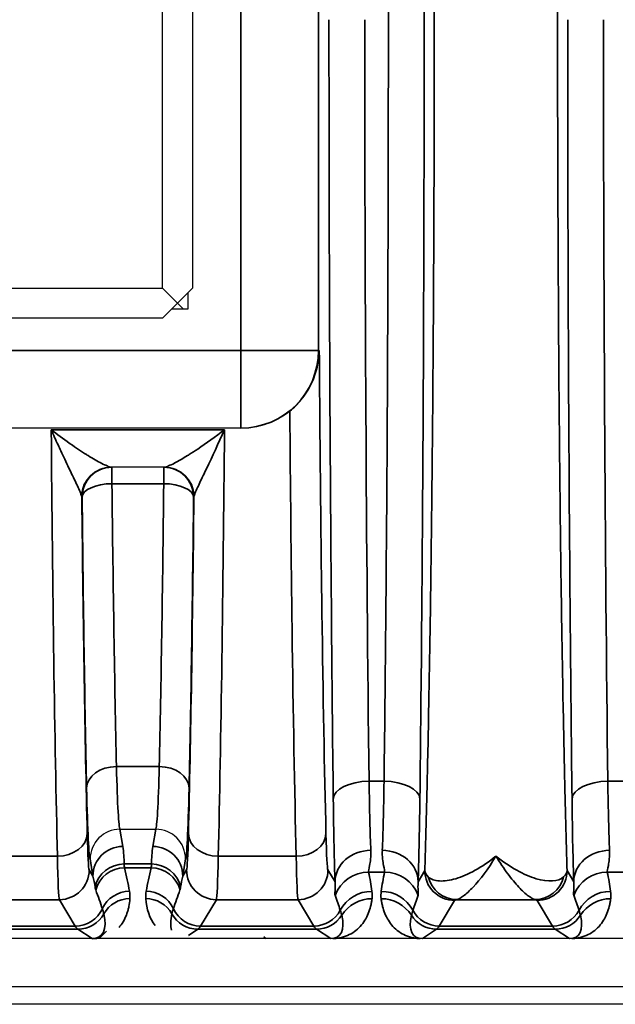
# Model space of a CAD drawing. Header units: millimetres. Extents: x 399 to 6233, y -1870 to 1602.
# Tile 491 of 656: x 5517 to 5527, y -98 to -81. Entities that reach past the tile are written whole.
import ezdxf

# ---------------------------------------------------------------- set-up
doc = ezdxf.new("R2010")
doc.units = ezdxf.units.MM
for name, color, linetype, lineweight in [('AM_5', 3, 'Continuous', 25), ('可見 (ISO)', 7, 'Continuous', 25), ('窄部可見 (ISO)', 7, 'Continuous', 35)]:
    doc.layers.add(name, color=color, linetype=linetype, lineweight=lineweight)
doc.styles.add('尺寸標註', font='romans.shx', dxfattribs={"bigfont": 'CHINESET.SHX'})
doc.dimstyles.new('CNS1$0', dxfattribs={"dimtxt": 2.5, "dimasz": 2.5, "dimexe": 1, "dimexo": 1, "dimgap": 1.5, "dimtad": 1, "dimtoh": 1, "dimdec": 1, "dimdsep": 46, "dimtxsty": '尺寸標註', "dimcen": 0, "dimclrd": 2, "dimclre": 2, "dimclrt": 1, "dimadec": 0, "dimazin": 2, "dimtp": 0.1, "dimtm": 0.1, "dimtfac": 0.71, "dimtdec": 1, "dimtmove": 0, "dimatfit": 0, "dimfxl": 0, "dimlwd": 13, "dimlwe": 13, "dimarcsym": 0})

# ---------------------------------------------------------------- blocks, each defined once
blk = doc.blocks.new('*D361')
at = {"layer": 'AM_5', "color": 2, "lineweight": 13}
for p, q in [((5422.642, -82.037), (5422.642, -115.653)), ((5583.362, -87.887), (5583.362, -115.653)), ((5425.142, -114.653), (5580.862, -114.653))]:
    blk.add_line(p, q, dxfattribs=at)
at = {"layer": 'AM_5', "color": 2, "lineweight": -2}
for points in [[(5425.142, -114.236), (5425.142, -115.07), (5422.642, -114.653)], [(5580.862, -114.236), (5580.862, -115.07), (5583.362, -114.653)]]:
    blk.add_solid(points, dxfattribs=at)
at = {"layer": 'Defpoints', "color": 0, "lineweight": -2}
for p in [(5422.642, -81.037), (5583.362, -86.887), (5583.362, -114.653)]:
    blk.add_point(p, dxfattribs=at)
at = {"layer": 'AM_5', "color": 1, "insert": (5503.002, -111.903), "char_height": 2.5, "attachment_point": 5, "style": '尺寸標註'}
blk.add_mtext('160.7', dxfattribs=at)

msp = doc.modelspace()

# ---------------------------------------------------------------- linework, layer by layer
at = {"layer": '可見 (ISO)'}
for p, q in [((5519.507, -85.537), (5519.507, -76.537)), ((5520.007, -76.537), (5520.007, -85.537)), ((5510.507, -85.537), (5519.507, -85.537)), ((5519.757, -85.787), (5519.507, -85.537)), ((5520.007, -85.537), (5519.757, -85.787)), ((5519.936, -85.882), (5519.936, -85.608)), ((5519.757, -85.787), (5519.507, -86.037)), ((5519.757, -85.787), (5519.851, -85.882)), ((5519.663, -85.882), (5519.936, -85.882)), ((5519.507, -86.037), (5510.507, -86.037)), ((5520.818, -87.882), (5509.365, -87.882)), ((5520.83, -87.882), (5520.818, -87.882)), ((5519.537, -88.537), (5518.646, -88.537)), ((5518.792, -94.604), (5518.791, -94.604)), ((5518.792, -94.604), (5519.391, -94.604)), ((5519.392, -94.604), (5519.391, -94.604)), ((5518.565, -96.314), (5518.442, -96.437)), ((5543.092, -96.437), (5438.592, -96.437)), ((5521.205, -96.4), (5521.242, -96.437)), ((5438.592, -97.237), (5543.092, -97.237)), ((5547.342, -97.537), (5434.342, -97.537))]:
    msp.add_line(p, q, dxfattribs=at)
for start, end in [(100.6179, 100.6183), (58.9951, 58.996)]:
    msp.add_arc((5518.507, -91.537), 3, start, end, dxfattribs=at)
for points, knots in [([(5521.638, -87.599), (5521.707, -87.543), (5521.772, -87.479), (5521.899, -87.325), (5521.957, -87.234), (5522.046, -87.049), (5522.078, -86.956), (5522.12, -86.771), (5522.131, -86.679), (5522.132, -86.585), (5522.132, -86.583), (5522.132, -86.582)], [0.0000025, 0.0000025, 0.0000025, 0.0000025, 0.0273791, 0.0273791, 0.0597, 0.0597, 0.089653, 0.089653, 0.1184213, 0.1184213, 0.1189519, 0.1189519, 0.1189519, 0.1189519]), ([(5521.638, -87.599), (5521.547, -87.671), (5521.442, -87.735), (5521.171, -87.848), (5520.996, -87.882), (5520.83, -87.882)], [-0.48600082, -0.48600082, -0.48600082, -0.48600082, -0.45121155, -0.45121155, -0.40160969, -0.40160969, -0.40160969, -0.40160969]), ([(5518.791, -94.604), (5518.659, -94.604), (5518.53, -94.658), (5518.438, -94.75), (5518.346, -94.842), (5518.292, -94.973), (5518.292, -95.102)], [0, 0, 0, 0, 0.0003900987, 0.0003900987, 0.0003900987, 0.0007801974, 0.0007801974, 0.0007801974, 0.0007801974]), ([(5519.891, -95.102), (5519.891, -94.971), (5519.837, -94.842), (5519.745, -94.75), (5519.653, -94.658), (5519.524, -94.604), (5519.392, -94.604)], [-0.0000151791, -0.0000151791, -0.0000151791, -0.0000151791, 0.0003786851, 0.0003786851, 0.0003786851, 0.0007725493, 0.0007725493, 0.0007725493, 0.0007725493]), ([(5518.356, -96.437), (5518.35, -96.437), (5518.343, -96.437), (5518.337, -96.437), (5518.333, -96.437), (5518.328, -96.437), (5518.324, -96.437)], [0.00000000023, 0.00000000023, 0.00000000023, 0.00000000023, 0.00001896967, 0.00001896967, 0.00001896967, 0.00003403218, 0.00003403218, 0.00003403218, 0.00003403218]), ([(5522.361, -96.437), (5522.354, -96.437), (5522.346, -96.437), (5522.34, -96.437), (5522.334, -96.437), (5522.329, -96.437), (5522.324, -96.437)], [0.00000000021, 0.00000000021, 0.00000000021, 0.00000000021, 0.00002113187, 0.00002113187, 0.00002113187, 0.0000394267, 0.0000394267, 0.0000394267, 0.0000394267]), ([(5523.859, -96.437), (5523.853, -96.437), (5523.847, -96.437), (5523.839, -96.437), (5523.834, -96.437), (5523.828, -96.437), (5523.823, -96.437)], [-0.00000491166, -0.00000491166, -0.00000491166, -0.00000491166, 0.00001772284, 0.00001772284, 0.00001772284, 0.00003506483, 0.00003506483, 0.00003506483, 0.00003506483]), ([(5526.361, -96.437), (5526.354, -96.437), (5526.346, -96.437), (5526.34, -96.437), (5526.334, -96.437), (5526.329, -96.437), (5526.324, -96.437)], [0.00000000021, 0.00000000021, 0.00000000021, 0.00000000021, 0.00002113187, 0.00002113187, 0.00002113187, 0.0000394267, 0.0000394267, 0.0000394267, 0.0000394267])]:
    msp.add_open_spline(points, degree=3, knots=knots, dxfattribs=at)
at = {"layer": '窄部可見 (ISO)'}
for p, q in [((5520.818, -86.582), (5520.818, -75.493)), ((5522.118, -75.493), (5522.118, -86.582)), ((5509.365, -86.582), (5520.818, -86.582)), ((5520.818, -86.582), (5522.118, -86.582)), ((5520.818, -86.582), (5520.818, -87.882)), ((5522.118, -86.582), (5522.132, -86.582)), ((5517.64, -87.908), (5520.543, -87.908)), ((5518.658, -88.813), (5518.658, -88.537)), ((5519.525, -88.813), (5519.525, -88.537)), ((5519.525, -88.813), (5518.658, -88.813)), ((5518.158, -89.037), (5518.153, -89.037)), ((5520.031, -89.037), (5520.025, -89.037)), ((5518.733, -93.553), (5519.45, -93.553)), ((5522.966, -93.8), (5523.217, -93.8)), ((5526.966, -93.8), (5527.217, -93.8)), ((5518.791, -94.604), (5518.838, -94.892)), ((5519.345, -94.892), (5519.392, -94.604)), ((5516.439, -95.055), (5517.744, -95.055)), ((5518.339, -95.388), (5518.292, -95.102)), ((5518.863, -95.186), (5519.32, -95.186)), ((5519.891, -95.102), (5519.845, -95.388)), ((5520.439, -95.055), (5521.744, -95.055)), ((5518.276, -95.284), (5518.339, -95.388)), ((5519.315, -95.25), (5518.868, -95.25)), ((5519.845, -95.388), (5519.907, -95.284)), ((5522.276, -95.284), (5522.395, -95.483)), ((5523.226, -95.322), (5522.958, -95.322)), ((5523.788, -95.483), (5523.899, -95.297)), ((5526.284, -95.297), (5526.395, -95.483)), ((5527.226, -95.322), (5526.958, -95.322)), ((5517.777, -95.784), (5516.407, -95.784)), ((5518.042, -96.227), (5517.777, -95.784)), ((5520.407, -95.784), (5520.141, -96.227)), ((5521.777, -95.784), (5520.407, -95.784)), ((5522.042, -96.227), (5521.777, -95.784)), ((5524.399, -95.797), (5524.141, -96.227)), ((5525.748, -95.784), (5524.435, -95.784)), ((5526.042, -96.227), (5525.784, -95.797)), ((5518.086, -96.278), (5516.097, -96.278)), ((5516.141, -96.227), (5518.042, -96.227)), ((5518.324, -96.437), (5518.086, -96.278)), ((5520.097, -96.278), (5519.942, -96.382)), ((5522.086, -96.278), (5520.097, -96.278)), ((5520.141, -96.227), (5522.042, -96.227)), ((5522.324, -96.437), (5522.086, -96.278)), ((5524.097, -96.278), (5523.859, -96.437)), ((5526.086, -96.278), (5524.097, -96.278)), ((5524.141, -96.227), (5526.042, -96.227)), ((5526.324, -96.437), (5526.086, -96.278))]:
    msp.add_line(p, q, dxfattribs=at)
for centre, major_axis, ratio, start_param, end_param in [((5523.451, -81.037), (0, 26), 0.02143, 1.570796, 2.083868), ((5527.451, -81.037), (0, 26), 0.02143, 1.570796, 2.083868), ((5520.818, -86.582), (0, -1.3), 0.999781, 0, 1.570796), ((5518.646, -89.037), (0, 0.5), 0.994724, 0, 1.5306), ((5518.652, -89.037), (0, 0.5), 0.999781, 0, 1.570796), ((5518.658, -89.037), (0, 0.5), 0.999781, 0, 1.570796), ((5519.525, -89.037), (0, 0.5), 0.999781, 4.712389, 6.283185), ((5519.531, -89.037), (0, 0.5), 0.999781, 4.712389, 6.283185), ((5519.537, -89.037), (0, 0.5), 0.994724, 4.752585, 6.283185), ((5518.658, -89.037), (-0.5, -0.005), 0.448798, 4.707667, 6.259748), ((5518.925, -83.313), (-0.037, 14.702), 0.020614, 1.954136, 2.341202), ((5519.258, -83.313), (-0.037, -14.702), 0.020614, 0.800391, 1.187456), ((5519.525, -89.037), (0.5, -0.005), 0.448798, 0.023437, 1.575518), ((5517.652, -89.062), (0.501, 0.023), 0.444094, 0.007941, 0.098975), ((5518.491, -81.036), (0, -18.032), 0.020942, 5.172176, 5.570352), ((5518.425, -83.379), (-0.037, 15.127), 0.020036, 1.954139, 2.341205), ((5519.692, -81.036), (0, 18.032), 0.020942, 3.854426, 4.252602), ((5519.758, -83.379), (-0.037, -15.127), 0.020036, 0.800388, 1.187453), ((5520.531, -89.062), (0.501, -0.023), 0.444094, 3.042618, 3.133652), ((5518.733, -93.914), (-0.5, -0.011), 0.722333, 4.696582, 6.252897), ((5519.45, -93.914), (0.5, -0.011), 0.722333, 0.030288, 1.586603), ((5522.966, -94.094), (-0.6, -0.007), 0.49083, 4.706597, 6.259146), ((5523.022, -92.726), (-0.007, 2.58), 0.02502, 2.000071, 2.615298), ((5523.161, -92.726), (0.007, 2.58), 0.02502, 3.667887, 4.283115), ((5523.217, -94.094), (0.6, -0.007), 0.49083, 0.024039, 1.576589), ((5526.966, -94.094), (-0.6, -0.007), 0.49083, 4.706597, 6.259146), ((5527.022, -92.726), (-0.007, 2.58), 0.02502, 2.000071, 2.615298), ((5522.422, -92.805), (0.007, -3.096), 0.02085, 5.141677, 5.75691), ((5523.761, -92.805), (-0.007, -3.096), 0.02085, 0.526276, 1.141508), ((5526.422, -92.805), (0.007, -3.096), 0.02085, 5.141677, 5.75691), ((5517.744, -94.677), (0.5, 0.012), 0.756341, 4.694068, 6.251166), ((5518.275, -93.175), (-0.003, 2.11), 0.022449, 2.362381, 3.10414), ((5519.908, -93.175), (0.003, 2.11), 0.022449, 3.179046, 3.920805), ((5520.439, -94.677), (-0.5, 0.012), 0.756341, 0.032019, 1.589117), ((5521.744, -94.677), (0.5, 0.012), 0.756341, 4.694068, 6.251166), ((5522.275, -93.175), (-0.003, 2.11), 0.022449, 2.362381, 3.10414), ((5518.838, -95.388), (-0.493, -0.081), 0.99168, 4.551639, 6.119774), ((5518.345, -94.965), (-0.164, 0.971), 0.506318, 4.398893, 4.702449), ((5519.838, -94.965), (0.164, 0.971), 0.506318, 1.580737, 1.884292), ((5519.345, -95.388), (0.493, -0.081), 0.99168, 0.163411, 1.731546), ((5522.995, -95.483), (-0.6, -0.023), 0.876399, 4.678969, 6.239685), ((5523.188, -95.483), (0.6, -0.023), 0.876399, 0.0435, 1.604216), ((5526.995, -95.483), (-0.6, -0.023), 0.876399, 4.678969, 6.239685), ((5517.775, -93.253), (0.003, -2.532), 0.018707, 5.503986, 6.245742), ((5518.863, -95.682), (-0.5, -0.002), 0.991894, 4.708006, 6.061712), ((5519.32, -95.682), (0.5, -0.002), 0.991894, 0.221473, 1.575179), ((5520.408, -93.253), (-0.003, -2.532), 0.018707, 0.037443, 0.7792), ((5521.775, -93.253), (0.003, -2.532), 0.018707, 5.503986, 6.245742), ((5517.777, -95.284), (0.429, 0.257), 0.999172, 4.17245, 5.742515), ((5518.868, -95.749), (-0.485, -0.121), 0.998166, 4.469379, 5.780538), ((5518.266, -95.015), (-0.551, 1.727), 0.284402, 4.251132, 4.486426), ((5519.917, -95.015), (0.551, 1.727), 0.284402, 1.796759, 2.032053), ((5519.315, -95.749), (-0.485, 0.121), 0.998166, 3.64424, 4.955399), ((5520.407, -95.284), (0.429, -0.257), 0.999172, 3.682263, 5.252328), ((5521.777, -95.284), (0.429, 0.257), 0.999172, 4.17245, 5.742515), ((5522.958, -95.921), (-0.588, -0.12), 0.998201, 4.511525, 5.723718), ((5522.237, -94.888), (-0.587, 1.898), 0.297416, 4.213099, 4.391173), ((5523.946, -94.888), (0.587, 1.898), 0.297416, 1.892012, 2.070087), ((5523.226, -95.921), (-0.588, 0.12), 0.998201, 3.70106, 4.913253), ((5525.279, -95.283), (1.005, -0.004), 0.337804, 5.940833, 6.254326), ((5526.958, -95.921), (0.588, 0.12), 0.998201, 1.369933, 2.582126), ((5526.237, -94.888), (-0.587, 1.898), 0.297416, 4.213099, 4.391173), ((5517.838, -95.387), (0.316, -0.86), 0.52171, 1.164949, 1.380315), ((5520.345, -95.387), (-0.316, -0.86), 0.52171, 4.902871, 5.118236), ((5524.435, -95.284), (0.093, -0.491), 0.982993, 4.763177, 6.091983), ((5525.748, -95.284), (-0.093, -0.491), 0.982993, 0.191203, 1.520008), ((5517.677, -95.118), (0.922, -1.951), 0.210639, 1.041825, 1.21222), ((5518.951, -96.143), (-0.493, -0.084), 0.998222, 4.544377, 5.685196), ((5519.232, -96.143), (-0.493, 0.084), 0.998222, 3.739582, 4.880401), ((5520.506, -95.118), (-0.922, -1.951), 0.210639, 5.070965, 5.241361), ((5523.013, -96.243), (-0.594, -0.083), 0.998238, 4.573579, 5.655239), ((5523.17, -96.243), (-0.594, 0.083), 0.998238, 3.769539, 4.851199), ((5527.013, -96.243), (0.594, 0.083), 0.998238, 1.431986, 2.513646), ((5518.958, -96.266), (-0.499, 0.035), 0.998264, 4.782678, 5.843181), ((5519.225, -96.266), (-0.499, -0.035), 0.998264, 3.581597, 4.6421), ((5521.589, -94.972), (1.006, -2.097), 0.194686, 0.988663, 1.119241), ((5523.015, -96.366), (-0.595, 0.075), 0.998245, 4.838078, 5.844438), ((5523.168, -96.366), (-0.595, -0.075), 0.998245, 3.58034, 4.5867), ((5524.594, -94.972), (-1.006, -2.097), 0.194686, 5.163945, 5.294522), ((5525.589, -94.972), (1.006, -2.097), 0.194686, 0.988663, 1.119241), ((5527.015, -96.366), (0.595, -0.075), 0.998245, 1.696485, 2.702846), ((5518.042, -95.727), (0.429, 0.257), 0.999172, 4.17245, 5.313638), ((5518.086, -95.778), (0.277, 0.416), 0.999683, 3.729704, 4.790584), ((5517.858, -95.626), (0.601, -0.77), 0.425498, 5.962372, 7.023252), ((5520.097, -95.778), (0.277, -0.416), 0.999683, 4.634194, 5.695074), ((5520.141, -95.727), (0.429, -0.257), 0.999172, 4.11114, 5.252328), ((5522.042, -95.727), (0.429, 0.257), 0.999172, 4.17245, 5.254458), ((5524.141, -95.727), (0.429, -0.257), 0.999172, 4.17032, 5.252328), ((5526.042, -95.727), (-0.429, -0.257), 0.999172, 1.030857, 2.112865), ((5522.086, -95.778), (0.277, 0.416), 0.999683, 3.729704, 4.736367), ((5521.811, -95.595), (0.641, -0.802), 0.399262, 5.974018, 6.980681), ((5524.372, -95.595), (-0.641, -0.802), 0.399262, 5.585689, 6.592352), ((5524.097, -95.778), (0.277, -0.416), 0.999683, 4.688411, 5.695074), ((5526.086, -95.778), (-0.277, -0.416), 0.999683, 0.588111, 1.594775), ((5525.811, -95.595), (0.641, -0.802), 0.399262, 5.974018, 6.980681), ((5518.115, 3.756), (0, -100.043), 0.020838, 6.248286, 6.269226), ((5520.068, 3.756), (0, -100.043), 0.020838, 0.01396, 0.034899), ((5522.115, 3.756), (0, -100.043), 0.020838, 6.248286, 6.269226), ((5524.068, 3.756), (0, -100.043), 0.020838, 0.01396, 0.034899), ((5526.115, 3.756), (0, -100.043), 0.020838, 6.248286, 6.269226)]:
    msp.add_ellipse(centre, major_axis=major_axis, ratio=ratio, start_param=start_param, end_param=end_param, dxfattribs=at)
for points, knots in [([(5523.899, -95.297), (5523.91, -94.95), (5523.92, -94.577), (5523.93, -94.188), (5523.932, -94.125), (5523.933, -94.061), (5523.935, -93.996), (5523.946, -93.531), (5523.957, -93.035), (5523.966, -92.517), (5523.976, -91.998), (5523.985, -91.454), (5523.994, -90.884), (5524.002, -90.315), (5524.01, -89.717), (5524.017, -89.101), (5524.02, -88.84), (5524.022, -88.576), (5524.025, -88.309), (5524.029, -87.945), (5524.032, -87.576), (5524.035, -87.2), (5524.04, -86.549), (5524.044, -85.879), (5524.048, -85.194), (5524.055, -83.824), (5524.059, -82.438), (5524.059, -81.037), (5524.059, -79.636), (5524.055, -78.251), (5524.048, -76.881), (5524.042, -75.8), (5524.035, -74.761), (5524.025, -73.766), (5524.022, -73.498), (5524.02, -73.234), (5524.017, -72.974), (5524.01, -72.357), (5524.002, -71.76), (5523.994, -71.191), (5523.985, -70.621), (5523.976, -70.077), (5523.966, -69.558), (5523.957, -69.039), (5523.946, -68.543), (5523.935, -68.079), (5523.933, -68.014), (5523.932, -67.95), (5523.93, -67.886), (5523.92, -67.498), (5523.91, -67.125), (5523.899, -66.778)], [0.0267397, 0.0267397, 0.0267397, 0.0267397, 0.0775919, 0.0775919, 0.0775919, 0.0858976, 0.0858976, 0.0858976, 0.1450554, 0.1450554, 0.1450554, 0.2042133, 0.2042133, 0.2042133, 0.2633711, 0.2633711, 0.2633711, 0.2884173, 0.2884173, 0.2884173, 0.322529, 0.322529, 0.322529, 0.3816868, 0.3816868, 0.3816868, 0.5, 0.5, 0.5, 0.6183182, 0.6183182, 0.6183182, 0.7115983, 0.7115983, 0.7115983, 0.7366339, 0.7366339, 0.7366339, 0.7957918, 0.7957918, 0.7957918, 0.8549496, 0.8549496, 0.8549496, 0.9141075, 0.9141075, 0.9141075, 0.9224155, 0.9224155, 0.9224155, 0.9732653, 0.9732653, 0.9732653, 0.9732653]), ([(5526.284, -66.778), (5526.273, -67.125), (5526.263, -67.498), (5526.253, -67.886), (5526.251, -67.95), (5526.25, -68.014), (5526.248, -68.079), (5526.237, -68.543), (5526.227, -69.039), (5526.217, -69.558), (5526.207, -70.077), (5526.198, -70.621), (5526.189, -71.19), (5526.181, -71.76), (5526.173, -72.358), (5526.166, -72.974), (5526.164, -73.234), (5526.161, -73.498), (5526.158, -73.765), (5526.155, -74.129), (5526.151, -74.499), (5526.148, -74.874), (5526.143, -75.526), (5526.139, -76.196), (5526.135, -76.881), (5526.128, -78.25), (5526.124, -79.636), (5526.124, -81.037), (5526.124, -82.438), (5526.128, -83.824), (5526.135, -85.194), (5526.141, -86.274), (5526.148, -87.314), (5526.158, -88.309), (5526.161, -88.576), (5526.164, -88.84), (5526.166, -89.101), (5526.173, -89.717), (5526.181, -90.315), (5526.189, -90.884), (5526.198, -91.454), (5526.207, -91.998), (5526.217, -92.517), (5526.227, -93.035), (5526.237, -93.531), (5526.248, -93.995), (5526.25, -94.061), (5526.251, -94.125), (5526.253, -94.188), (5526.263, -94.577), (5526.273, -94.95), (5526.284, -95.297)], [0.0267397, 0.0267397, 0.0267397, 0.0267397, 0.0775919, 0.0775919, 0.0775919, 0.0858976, 0.0858976, 0.0858976, 0.1450554, 0.1450554, 0.1450554, 0.2042133, 0.2042133, 0.2042133, 0.2633711, 0.2633711, 0.2633711, 0.2884173, 0.2884173, 0.2884173, 0.322529, 0.322529, 0.322529, 0.3816868, 0.3816868, 0.3816868, 0.5, 0.5, 0.5, 0.6183182, 0.6183182, 0.6183182, 0.7115983, 0.7115983, 0.7115983, 0.7366339, 0.7366339, 0.7366339, 0.7957918, 0.7957918, 0.7957918, 0.8549496, 0.8549496, 0.8549496, 0.9141075, 0.9141075, 0.9141075, 0.9224155, 0.9224155, 0.9224155, 0.9732653, 0.9732653, 0.9732653, 0.9732653]), ([(5523.817, -67.981), (5523.841, -69.962), (5523.859, -72.088), (5523.871, -74.288), (5523.883, -76.488), (5523.889, -78.763), (5523.889, -81.037), (5523.889, -83.312), (5523.883, -85.586), (5523.871, -87.787), (5523.859, -89.987), (5523.841, -92.112), (5523.817, -94.094)], [2.628521, 2.628521, 2.628521, 2.628521, 2.885057, 2.885057, 2.885057, 3.141593, 3.141593, 3.141593, 3.398129, 3.398129, 3.398129, 3.654665, 3.654665, 3.654665, 3.654665]), ([(5523.217, -93.8), (5523.241, -91.862), (5523.259, -89.785), (5523.283, -85.484), (5523.289, -83.261), (5523.289, -78.814), (5523.283, -76.591), (5523.259, -72.29), (5523.241, -70.212), (5523.217, -68.275)], [2.628521, 2.628521, 2.628521, 2.628521, 2.885057, 2.885057, 3.141593, 3.141593, 3.398129, 3.398129, 3.654665, 3.654665, 3.654665, 3.654665]), ([(5522.366, -94.094), (5522.343, -92.112), (5522.325, -89.987), (5522.312, -87.787), (5522.3, -85.586), (5522.294, -83.312), (5522.294, -81.037)], [5.7701132, 5.7701132, 5.7701132, 5.7701132, 6.0266493, 6.0266493, 6.0266493, 6.2831853, 6.2831853, 6.2831853, 6.2831853]), ([(5526.366, -94.094), (5526.343, -92.112), (5526.325, -89.987), (5526.312, -87.787), (5526.3, -85.586), (5526.294, -83.312), (5526.294, -81.037)], [5.7701132, 5.7701132, 5.7701132, 5.7701132, 6.0266493, 6.0266493, 6.0266493, 6.2831853, 6.2831853, 6.2831853, 6.2831853]), ([(5522.132, -86.582), (5522.142, -88.113), (5522.157, -89.605), (5522.176, -90.973), (5522.195, -92.357), (5522.218, -93.612), (5522.244, -94.677)], [3.4541443, 3.4541443, 3.4541443, 3.4541443, 3.7251656, 3.7251656, 3.7251656, 3.999439, 3.999439, 3.999439, 3.999439]), ([(5521.744, -95.055), (5521.718, -93.959), (5521.695, -92.668), (5521.676, -91.248), (5521.66, -90.099), (5521.648, -88.867), (5521.638, -87.599)], [2.2837463, 2.2837463, 2.2837463, 2.2837463, 2.5578984, 2.5578984, 2.5578984, 2.7796713, 2.7796713, 2.7796713, 2.7796713]), ([(5517.744, -95.055), (5517.721, -94.093), (5517.701, -92.982), (5517.683, -91.766), (5517.666, -90.563), (5517.651, -89.258), (5517.64, -87.908)], [2.2837463, 2.2837463, 2.2837463, 2.2837463, 2.5241806, 2.5241806, 2.5241806, 2.7617603, 2.7617603, 2.7617603, 2.7617603]), ([(5518.149, -89.017), (5518.144, -88.999), (5518.135, -88.976), (5518.123, -88.948), (5518.111, -88.918), (5518.095, -88.885), (5518.078, -88.849), (5518.074, -88.84), (5518.07, -88.831), (5518.066, -88.822), (5518.032, -88.751), (5517.993, -88.669), (5517.952, -88.584), (5517.947, -88.574), (5517.942, -88.563), (5517.937, -88.552), (5517.914, -88.503), (5517.89, -88.453), (5517.866, -88.402), (5517.844, -88.357), (5517.823, -88.31), (5517.801, -88.264), (5517.786, -88.23), (5517.77, -88.196), (5517.754, -88.162), (5517.735, -88.121), (5517.716, -88.079), (5517.697, -88.037), (5517.678, -87.994), (5517.659, -87.951), (5517.64, -87.908)], [0, 0, 0, 0, 0.000171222, 0.000171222, 0.000171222, 0.000358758, 0.000358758, 0.000358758, 0.000403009, 0.000403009, 0.000403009, 0.000761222, 0.000761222, 0.000761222, 0.000806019, 0.000806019, 0.000806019, 0.001007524, 0.001007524, 0.001007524, 0.001183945, 0.001183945, 0.001183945, 0.001309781, 0.001309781, 0.001309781, 0.001460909, 0.001460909, 0.001460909, 0.001612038, 0.001612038, 0.001612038, 0.001612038]), ([(5517.64, -87.908), (5517.741, -87.987), (5517.842, -88.062), (5517.942, -88.132), (5517.947, -88.136), (5517.953, -88.14), (5517.959, -88.144), (5518.052, -88.21), (5518.144, -88.271), (5518.231, -88.325), (5518.24, -88.331), (5518.249, -88.336), (5518.258, -88.342), (5518.34, -88.393), (5518.42, -88.438), (5518.487, -88.473), (5518.494, -88.476), (5518.5, -88.479), (5518.507, -88.483), (5518.54, -88.499), (5518.571, -88.513), (5518.596, -88.523), (5518.619, -88.532), (5518.637, -88.537), (5518.646, -88.537)], [-0.000006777, -0.000006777, -0.000006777, -0.000006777, 0.000388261, 0.000388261, 0.000388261, 0.000410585, 0.000410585, 0.000410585, 0.000783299, 0.000783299, 0.000783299, 0.000821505, 0.000821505, 0.000821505, 0.001178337, 0.001178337, 0.001178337, 0.00121301, 0.00121301, 0.00121301, 0.001397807, 0.001397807, 0.001397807, 0.001573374, 0.001573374, 0.001573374, 0.001573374]), ([(5519.537, -88.537), (5519.546, -88.537), (5519.564, -88.532), (5519.587, -88.523), (5519.612, -88.513), (5519.643, -88.499), (5519.677, -88.483), (5519.683, -88.479), (5519.689, -88.476), (5519.696, -88.473), (5519.733, -88.454), (5519.774, -88.431), (5519.817, -88.406), (5519.852, -88.386), (5519.888, -88.365), (5519.925, -88.342), (5519.934, -88.336), (5519.943, -88.331), (5519.952, -88.325), (5519.998, -88.296), (5520.046, -88.266), (5520.094, -88.234), (5520.239, -88.137), (5520.391, -88.027), (5520.543, -87.908)], [0, 0, 0, 0, 0.000176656, 0.000176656, 0.000176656, 0.000361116, 0.000361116, 0.000361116, 0.000395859, 0.000395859, 0.000395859, 0.000593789, 0.000593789, 0.000593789, 0.000753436, 0.000753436, 0.000753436, 0.000791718, 0.000791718, 0.000791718, 0.000989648, 0.000989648, 0.000989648, 0.001583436, 0.001583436, 0.001583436, 0.001583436]), ([(5520.543, -87.908), (5520.441, -88.139), (5520.339, -88.358), (5520.246, -88.552), (5520.241, -88.563), (5520.236, -88.574), (5520.231, -88.584), (5520.19, -88.67), (5520.151, -88.751), (5520.117, -88.823), (5520.113, -88.831), (5520.109, -88.84), (5520.105, -88.848), (5520.088, -88.885), (5520.072, -88.919), (5520.06, -88.948), (5520.048, -88.975), (5520.039, -88.999), (5520.034, -89.017)], [-0.00000792, -0.00000792, -0.00000792, -0.00000792, 0.000796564, 0.000796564, 0.000796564, 0.000840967, 0.000840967, 0.000840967, 0.001198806, 0.001198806, 0.001198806, 0.001242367, 0.001242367, 0.001242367, 0.001429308, 0.001429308, 0.001429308, 0.001601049, 0.001601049, 0.001601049, 0.001601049]), ([(5520.543, -87.908), (5520.532, -89.258), (5520.517, -90.563), (5520.5, -91.766), (5520.482, -92.982), (5520.462, -94.093), (5520.439, -95.055)], [0.3798324, 0.3798324, 0.3798324, 0.3798324, 0.617412, 0.617412, 0.617412, 0.8578464, 0.8578464, 0.8578464, 0.8578464]), ([(5518.733, -93.553), (5518.741, -93.866), (5518.75, -94.13), (5518.761, -94.311), (5518.771, -94.49), (5518.782, -94.588), (5518.792, -94.604)], [3.9488824, 3.9488824, 3.9488824, 3.9488824, 4.3153451, 4.3153451, 4.3153451, 4.6774824, 4.6774824, 4.6774824, 4.6774824]), ([(5519.391, -94.604), (5519.401, -94.588), (5519.412, -94.49), (5519.423, -94.311), (5519.433, -94.13), (5519.442, -93.866), (5519.45, -93.553)], [4.7472956, 4.7472956, 4.7472956, 4.7472956, 5.1094328, 5.1094328, 5.1094328, 5.4758956, 5.4758956, 5.4758956, 5.4758956]), ([(5518.292, -95.102), (5518.281, -95.082), (5518.271, -94.971), (5518.261, -94.772), (5518.25, -94.567), (5518.241, -94.269), (5518.233, -93.914)], [1.6112601, 1.6112601, 1.6112601, 1.6112601, 1.9678687, 1.9678687, 1.9678687, 2.3343029, 2.3343029, 2.3343029, 2.3343029]), ([(5519.95, -93.914), (5519.942, -94.269), (5519.933, -94.567), (5519.922, -94.772), (5519.912, -94.971), (5519.902, -95.082), (5519.891, -95.102)], [0.8072897, 0.8072897, 0.8072897, 0.8072897, 1.1737239, 1.1737239, 1.1737239, 1.5303326, 1.5303326, 1.5303326, 1.5303326]), ([(5522.995, -94.957), (5523, -95.064), (5522.987, -95.148), (5522.964, -95.27), (5522.954, -95.309), (5522.958, -95.322)], [0, 0, 0, 0, 0.000661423, 0.000661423, 0.001322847, 0.001322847, 0.001322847, 0.001322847]), ([(5523.226, -95.322), (5523.229, -95.309), (5523.22, -95.271), (5523.197, -95.149), (5523.183, -95.064), (5523.188, -94.957)], [0, 0, 0, 0, 0.000661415, 0.000661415, 0.001322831, 0.001322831, 0.001322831, 0.001322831]), ([(5526.995, -94.957), (5527, -95.064), (5526.987, -95.148), (5526.964, -95.27), (5526.954, -95.309), (5526.958, -95.322)], [0, 0, 0, 0, 0.000661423, 0.000661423, 0.001322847, 0.001322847, 0.001322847, 0.001322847]), ([(5518.863, -95.186), (5518.863, -95.201), (5518.864, -95.214), (5518.865, -95.225), (5518.865, -95.235), (5518.867, -95.243), (5518.868, -95.25)], [0, 0, 0, 0, 0.0003560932, 0.0003560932, 0.0003560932, 0.0006862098, 0.0006862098, 0.0006862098, 0.0006862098]), ([(5519.315, -95.25), (5519.317, -95.243), (5519.318, -95.235), (5519.318, -95.225), (5519.319, -95.214), (5519.32, -95.201), (5519.32, -95.186)], [0, 0, 0, 0, 0.0003301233, 0.0003301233, 0.0003301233, 0.0006862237, 0.0006862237, 0.0006862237, 0.0006862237]), ([(5523.957, -95.401), (5524.001, -95.442), (5524.067, -95.465), (5524.146, -95.47), (5524.225, -95.475), (5524.318, -95.462), (5524.419, -95.432), (5524.621, -95.372), (5524.856, -95.244), (5525.092, -95.055)], [0, 0, 0, 0, 0.000558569, 0.000558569, 0.000558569, 0.001117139, 0.001117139, 0.001117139, 0.002234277, 0.002234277, 0.002234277, 0.002234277]), ([(5525.092, -95.055), (5524.959, -95.274), (5524.827, -95.447), (5524.651, -95.634), (5524.596, -95.684), (5524.502, -95.756), (5524.462, -95.778), (5524.435, -95.784)], [-0.000011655, -0.000011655, -0.000011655, -0.000011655, 0.001067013, 0.001067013, 0.001606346, 0.001606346, 0.00214568, 0.00214568, 0.00214568, 0.00214568]), ([(5525.092, -95.055), (5525.327, -95.244), (5525.559, -95.371), (5525.763, -95.432), (5525.966, -95.493), (5526.138, -95.484), (5526.226, -95.401)], [-0.000011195, -0.000011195, -0.000011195, -0.000011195, 0.001104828, 0.001104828, 0.001104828, 0.002220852, 0.002220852, 0.002220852, 0.002220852]), ([(5525.748, -95.784), (5525.721, -95.778), (5525.681, -95.756), (5525.634, -95.72), (5525.587, -95.684), (5525.532, -95.634), (5525.473, -95.572), (5525.415, -95.509), (5525.353, -95.435), (5525.289, -95.349), (5525.225, -95.263), (5525.157, -95.163), (5525.092, -95.055)], [0, 0, 0, 0, 0.000534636, 0.000534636, 0.000534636, 0.001069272, 0.001069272, 0.001069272, 0.001603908, 0.001603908, 0.001603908, 0.002138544, 0.002138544, 0.002138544, 0.002138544]), ([(5523.899, -95.297), (5523.899, -95.428), (5523.953, -95.558), (5524.046, -95.65), (5524.138, -95.743), (5524.268, -95.797), (5524.399, -95.797)], [0, 0, 0, 0, 0.5, 0.5, 0.5, 1, 1, 1, 1]), ([(5526.284, -95.297), (5526.284, -95.428), (5526.23, -95.558), (5526.137, -95.65), (5526.045, -95.743), (5525.915, -95.797), (5525.784, -95.797)], [0, 0, 0, 0, 0.5, 0.5, 0.5, 1, 1, 1, 1]), ([(5522.396, -95.711), (5522.391, -95.699), (5522.392, -95.675), (5522.395, -95.637), (5522.395, -95.636), (5522.395, -95.635), (5522.395, -95.635), (5522.397, -95.597), (5522.4, -95.548), (5522.395, -95.483)], [0, 0, 0, 0, 0.000774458, 0.000774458, 0.000774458, 0.000793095, 0.000793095, 0.000793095, 0.001548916, 0.001548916, 0.001548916, 0.001548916]), ([(5523.788, -95.483), (5523.783, -95.548), (5523.786, -95.598), (5523.788, -95.635), (5523.788, -95.636), (5523.789, -95.637), (5523.789, -95.637), (5523.791, -95.675), (5523.792, -95.699), (5523.787, -95.711)], [0, 0, 0, 0, 0.000759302, 0.000759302, 0.000759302, 0.000774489, 0.000774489, 0.000774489, 0.001548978, 0.001548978, 0.001548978, 0.001548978]), ([(5526.396, -95.711), (5526.391, -95.699), (5526.392, -95.675), (5526.395, -95.637), (5526.395, -95.636), (5526.395, -95.635), (5526.395, -95.635), (5526.397, -95.597), (5526.4, -95.548), (5526.395, -95.483)], [0, 0, 0, 0, 0.000774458, 0.000774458, 0.000774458, 0.000793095, 0.000793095, 0.000793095, 0.001548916, 0.001548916, 0.001548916, 0.001548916]), ([(5518.385, -95.621), (5518.383, -95.616), (5518.381, -95.609), (5518.38, -95.602), (5518.378, -95.594), (5518.376, -95.585), (5518.375, -95.575)], [0, 0, 0, 0, 0.0003464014, 0.0003464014, 0.0003464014, 0.0007194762, 0.0007194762, 0.0007194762, 0.0007194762]), ([(5519.808, -95.575), (5519.807, -95.585), (5519.805, -95.594), (5519.803, -95.602), (5519.802, -95.609), (5519.8, -95.616), (5519.798, -95.621)], [0, 0, 0, 0, 0.0003730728, 0.0003730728, 0.0003730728, 0.0007194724, 0.0007194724, 0.0007194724, 0.0007194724]), ([(5518.958, -95.767), (5518.955, -95.813), (5518.949, -95.857), (5518.941, -95.898), (5518.937, -95.918), (5518.933, -95.938), (5518.927, -95.958), (5518.922, -95.977), (5518.916, -95.996), (5518.909, -96.016), (5518.883, -96.093), (5518.843, -96.167), (5518.792, -96.229), (5518.787, -96.235), (5518.781, -96.242), (5518.776, -96.248)], [2.0816524, 2.0816524, 2.0816524, 2.0816524, 2.2088695, 2.2088695, 2.2088695, 2.2718747, 2.2718747, 2.2718747, 2.3347165, 2.3347165, 2.3347165, 2.5879261, 2.5879261, 2.5879261, 2.613435, 2.613435, 2.613435, 2.613435]), ([(5523.015, -95.767), (5523.012, -95.79), (5523.009, -95.812), (5523.005, -95.834), (5523.001, -95.855), (5522.996, -95.875), (5522.991, -95.896), (5522.981, -95.937), (5522.968, -95.977), (5522.952, -96.016), (5522.92, -96.095), (5522.875, -96.169), (5522.819, -96.231), (5522.759, -96.297), (5522.686, -96.349), (5522.605, -96.384), (5522.561, -96.402), (5522.515, -96.416), (5522.469, -96.425), (5522.433, -96.432), (5522.397, -96.436), (5522.361, -96.437)], [2.1358688, 2.1358688, 2.1358688, 2.1358688, 2.1945542, 2.1945542, 2.1945542, 2.25329, 2.25329, 2.25329, 2.3713058, 2.3713058, 2.3713058, 2.612508, 2.612508, 2.612508, 2.8678155, 2.8678155, 2.8678155, 3.004742, 3.004742, 3.004742, 3.1094244, 3.1094244, 3.1094244, 3.1094244]), ([(5523.823, -96.437), (5523.786, -96.436), (5523.75, -96.432), (5523.714, -96.425), (5523.668, -96.416), (5523.622, -96.402), (5523.578, -96.384), (5523.497, -96.349), (5523.424, -96.297), (5523.365, -96.231), (5523.308, -96.169), (5523.263, -96.095), (5523.231, -96.016), (5523.215, -95.977), (5523.202, -95.937), (5523.192, -95.896), (5523.187, -95.875), (5523.182, -95.855), (5523.178, -95.834), (5523.174, -95.812), (5523.171, -95.79), (5523.168, -95.767)], [3.1737609, 3.1737609, 3.1737609, 3.1737609, 3.2784434, 3.2784434, 3.2784434, 3.4153698, 3.4153698, 3.4153698, 3.6706773, 3.6706773, 3.6706773, 3.9118795, 3.9118795, 3.9118795, 4.0298953, 4.0298953, 4.0298953, 4.0886311, 4.0886311, 4.0886311, 4.1473165, 4.1473165, 4.1473165, 4.1473165]), ([(5527.015, -95.767), (5527.012, -95.79), (5527.009, -95.812), (5527.005, -95.834), (5527.001, -95.855), (5526.996, -95.875), (5526.991, -95.896), (5526.981, -95.937), (5526.968, -95.977), (5526.952, -96.016), (5526.92, -96.095), (5526.875, -96.169), (5526.819, -96.231), (5526.759, -96.297), (5526.686, -96.349), (5526.605, -96.384), (5526.561, -96.402), (5526.515, -96.416), (5526.469, -96.425), (5526.433, -96.432), (5526.397, -96.436), (5526.361, -96.437)], [5.2774615, 5.2774615, 5.2774615, 5.2774615, 5.3361469, 5.3361469, 5.3361469, 5.3948827, 5.3948827, 5.3948827, 5.5128985, 5.5128985, 5.5128985, 5.7541006, 5.7541006, 5.7541006, 6.0094082, 6.0094082, 6.0094082, 6.1463346, 6.1463346, 6.1463346, 6.2510171, 6.2510171, 6.2510171, 6.2510171]), ([(5518.522, -96.022), (5518.519, -96.01), (5518.516, -95.997), (5518.512, -95.983), (5518.507, -95.968), (5518.502, -95.952), (5518.497, -95.935)], [0, 0, 0, 0, 0.001000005, 0.001000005, 0.001000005, 0.002089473, 0.002089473, 0.002089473, 0.002089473]), ([(5519.686, -95.935), (5519.681, -95.951), (5519.677, -95.965), (5519.672, -95.979), (5519.668, -95.995), (5519.664, -96.009), (5519.661, -96.022)], [0, 0, 0, 0, 0.001000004, 0.001000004, 0.001000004, 0.002089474, 0.002089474, 0.002089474, 0.002089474]), ([(5522.508, -96.045), (5522.506, -96.034), (5522.502, -96.022), (5522.498, -96.008), (5522.494, -95.994), (5522.489, -95.978), (5522.484, -95.962)], [0, 0, 0, 0, 0.001000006, 0.001000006, 0.001000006, 0.00208995, 0.00208995, 0.00208995, 0.00208995]), ([(5523.7, -95.962), (5523.694, -95.977), (5523.69, -95.991), (5523.686, -96.005), (5523.681, -96.019), (5523.678, -96.033), (5523.675, -96.045)], [0, 0, 0, 0, 0.001000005, 0.001000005, 0.001000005, 0.002089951, 0.002089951, 0.002089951, 0.002089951]), ([(5526.508, -96.045), (5526.506, -96.034), (5526.502, -96.022), (5526.498, -96.008), (5526.494, -95.994), (5526.489, -95.978), (5526.484, -95.962)], [0, 0, 0, 0, 0.001000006, 0.001000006, 0.001000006, 0.00208995, 0.00208995, 0.00208995, 0.00208995])]:
    msp.add_open_spline(points, degree=3, knots=knots, dxfattribs=at)
for points in [[(5523.899, -95.297), (5523.902, -95.332), (5523.921, -95.367), (5523.957, -95.401)], [(5518.951, -95.644), (5518.958, -95.685), (5518.961, -95.726), (5518.958, -95.767)], [(5519.225, -95.767), (5519.222, -95.726), (5519.225, -95.685), (5519.232, -95.644)], [(5523.013, -95.644), (5523.019, -95.685), (5523.02, -95.726), (5523.015, -95.767)], [(5523.168, -95.767), (5523.163, -95.726), (5523.164, -95.685), (5523.17, -95.644)], [(5527.013, -95.644), (5527.019, -95.685), (5527.02, -95.726), (5527.015, -95.767)], [(5519.382, -96.217), (5519.29, -96.1), (5519.237, -95.94), (5519.225, -95.767)], [(5524.435, -95.784), (5524.413, -95.788), (5524.402, -95.792), (5524.399, -95.797)], [(5525.784, -95.797), (5525.782, -95.792), (5525.77, -95.788), (5525.748, -95.784)], [(5519.661, -96.022), (5519.637, -96.127), (5519.634, -96.224), (5519.658, -96.296)], [(5518.452, -96.427), (5518.42, -96.432), (5518.388, -96.436), (5518.356, -96.437)]]:
    msp.add_open_spline(points, degree=3, dxfattribs=at)

# ---------------------------------------------------------------- dimensions: what is measured, and where the dimension line sits
at = {"layer": 'AM_5'}
dim = msp.add_linear_dim(base=(5583.362, -114.653), p1=(5422.642, -81.037), p2=(5583.362, -86.887), dimstyle='CNS1$0', override={"dimfxl": 4, "dimarcsym": 1}, dxfattribs=at)
dim.commit()
dim.dimension.update_dxf_attribs({"geometry": '*D361', "text_midpoint": (5503.002, -111.903)})

doc.saveas('drawing.dxf')
